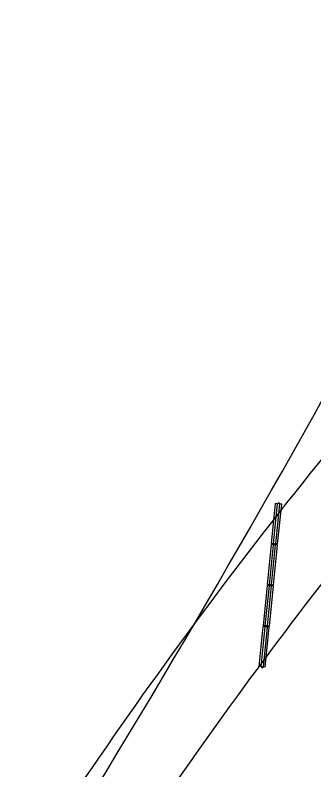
# Model space of a CAD drawing. Extents: x 14104283 to 14128447, y 8633203 to 8671666.
# Drawn here: x 14119434.7 to 14119527.4, y 8669528.4 to 8669762.8 of the extents above; entities that cross this region are included whole.
import ezdxf

# ---------------------------------------------------------------- set-up
doc = ezdxf.new("R2010")
doc.units = 0
for name, color, linetype in [('Cell', 7, 'Continuous'), ('dsnPaintExistingDoubleCenterYellow', 7, 'Continuous'), ('dsnStdLabel', 7, 'Continuous'), ('dsnStgShadingPropPav', 7, 'Continuous')]:
    doc.layers.add(name, color=color, linetype=linetype)

msp = doc.modelspace()

# ---------------------------------------------------------------- linework, layer by layer
at = {"layer": 'Cell'}
for p, q in [((14119514.3, 8669598.72), (14119515.55, 8669611.16)), ((14119514.9, 8669598.66), (14119516.15, 8669611.1)), ((14119517.42, 8669610.97), (14119515.55, 8669611.16)), ((14119515.57, 8669598.6), (14119516.82, 8669611.03)), ((14119516.17, 8669598.54), (14119517.42, 8669610.97)), ((14119513.03, 8669585.98), (14119514.27, 8669598.42)), ((14119516.14, 8669598.24), (14119514.27, 8669598.42)), ((14119516.17, 8669598.54), (14119514.3, 8669598.72)), ((14119513.63, 8669585.92), (14119514.87, 8669598.36)), ((14119514.3, 8669585.86), (14119515.54, 8669598.3)), ((14119514.89, 8669585.8), (14119516.14, 8669598.24)), ((14119511.75, 8669573.25), (14119513, 8669585.68)), ((14119512.35, 8669573.19), (14119513.6, 8669585.62)), ((14119514.86, 8669585.5), (14119513, 8669585.68)), ((14119513.02, 8669573.12), (14119514.27, 8669585.56)), ((14119514.89, 8669585.8), (14119513.03, 8669585.98)), ((14119513.62, 8669573.06), (14119514.86, 8669585.5)), ((14119510.48, 8669560.51), (14119511.72, 8669572.95)), ((14119511.07, 8669560.45), (14119512.32, 8669572.89)), ((14119513.59, 8669572.76), (14119511.72, 8669572.95)), ((14119511.74, 8669560.38), (14119512.99, 8669572.82)), ((14119513.62, 8669573.06), (14119511.75, 8669573.25)), ((14119512.34, 8669560.32), (14119513.59, 8669572.76)), ((14119512.34, 8669560.32), (14119510.48, 8669560.51))]:
    msp.add_line(p, q, dxfattribs=at)
for centre in [(14119516.5, 8669611.22), (14119515.22, 8669598.48), (14119515.22, 8669598.48), (14119513.95, 8669585.74), (14119513.95, 8669585.74), (14119512.67, 8669573), (14119512.67, 8669573), (14119511.39, 8669560.26)]:
    msp.add_circle(centre, 0.0521, dxfattribs=at)
for centre, start, end in [((14119516.48, 8669611.07), 354.2777, 174.2777), ((14119515.21, 8669598.33), 354.2777, 174.2777), ((14119515.24, 8669598.63), 174.2777, 354.2777), ((14119513.93, 8669585.59), 354.2777, 174.2777), ((14119513.96, 8669585.89), 174.2777, 354.2777), ((14119512.65, 8669572.85), 354.2777, 174.2777), ((14119512.68, 8669573.15), 174.2777, 354.2777), ((14119511.41, 8669560.41), 174.2777, 354.2777)]:
    msp.add_arc(centre, 0.281, start, end, dxfattribs=at)
at = {"layer": 'dsnPaintExistingDoubleCenterYellow'}
msp.add_arc((14117116.91, 8670980.36), 2854.2, 327.24958, 332.18395, dxfattribs=at)
at = {"layer": 'dsnStdLabel'}
msp.add_arc((14116600.71, 8671268.95), 3350.16, 328.57258, 335.97179, dxfattribs=at)
at = {"layer": 'dsnStgShadingPropPav'}
for radius, start in [(1512, 137.73115), (1488, 138.43496)]:
    msp.add_arc((14120706.26, 8668675.12), radius, start, 147.24256, dxfattribs=at)

doc.saveas('drawing.dxf')
